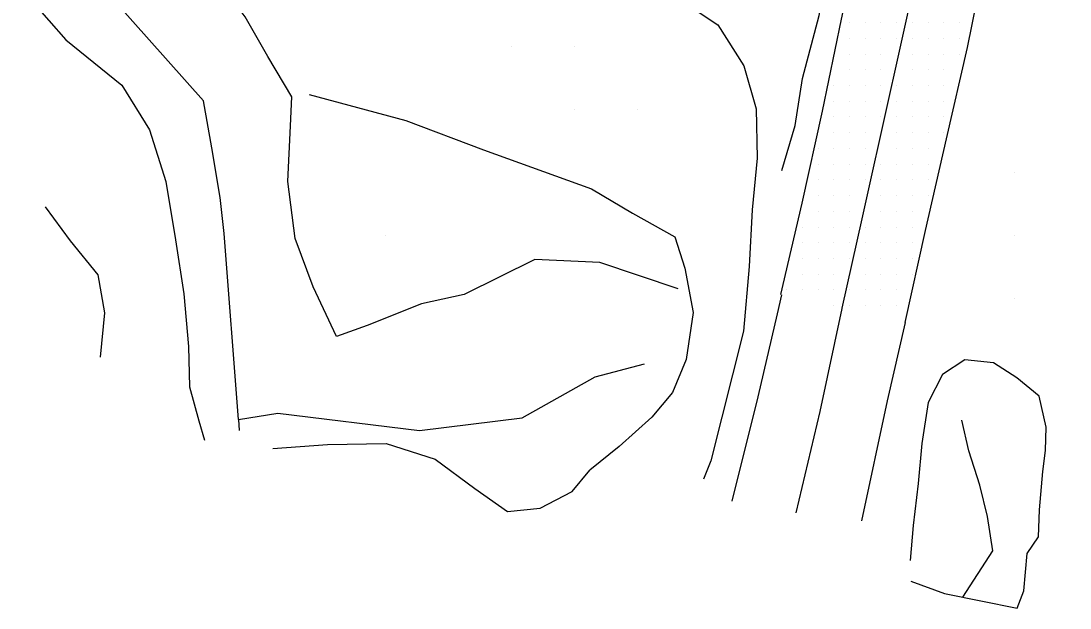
# Model space of a CAD drawing. Extents: x 1762120 to 1766775, y 709485 to 712965.
# Drawn here: x 1763866.9 to 1764033.8, y 710835.6 to 710929 of the extents above; entities that cross this region are included whole.
import ezdxf

# ---------------------------------------------------------------- set-up
doc = ezdxf.new("R2010")
doc.units = 0
for name, color, linetype in [('Exist DTM QL2 LIDAR Elevation Point', 7, 'Continuous'), ('Exist DTM Scan Elevation Point', 7, 'Continuous'), ('Exist Roads EOP', 7, 'Continuous'), ('Exist Roads EOT', 7, 'Continuous'), ('PH Exist DTM Breakline', 7, 'Continuous')]:
    doc.layers.add(name, color=color, linetype=linetype)

msp = doc.modelspace()

# ---------------------------------------------------------------- linework, layer by layer
at = {"layer": 'Exist DTM QL2 LIDAR Elevation Point'}
for p, q in [((1763944.98, 710924.95), (1763944.98, 710924.95)), ((1763954.98, 710924.95), (1763954.98, 710924.95)), ((1763954.98, 710914.95), (1763954.98, 710914.95)), ((1763964.98, 710914.95), (1763964.98, 710914.95)), ((1764024.99, 710904.95), (1764024.99, 710904.95)), ((1763924.97, 710894.95), (1763924.97, 710894.95)), ((1764024.99, 710894.95), (1764024.99, 710894.95)), ((1764024.99, 710884.95), (1764024.99, 710884.95))]:
    msp.add_line(p, q, dxfattribs=at)
at = {"layer": 'Exist DTM Scan Elevation Point'}
for p, q in [((1763998.75, 710928.75), (1763998.75, 710928.75)), ((1764001.25, 710928.75), (1764001.25, 710928.75)), ((1764003.75, 710928.75), (1764003.75, 710928.75)), ((1764006.25, 710928.75), (1764006.25, 710928.75)), ((1764008.75, 710928.75), (1764008.75, 710928.75)), ((1764011.25, 710928.75), (1764011.25, 710928.75)), ((1764013.75, 710928.75), (1764013.75, 710928.75)), ((1764016.25, 710928.75), (1764016.25, 710928.75)), ((1763998.75, 710926.25), (1763998.75, 710926.25)), ((1764001.25, 710926.25), (1764001.25, 710926.25)), ((1764003.75, 710926.25), (1764003.75, 710926.25)), ((1764006.25, 710926.25), (1764006.25, 710926.25)), ((1764008.75, 710926.25), (1764008.75, 710926.25)), ((1764011.25, 710926.25), (1764011.25, 710926.25)), ((1764013.75, 710926.25), (1764013.75, 710926.25)), ((1764016.25, 710926.25), (1764016.25, 710926.25)), ((1763998.75, 710923.75), (1763998.75, 710923.75)), ((1764001.25, 710923.75), (1764001.25, 710923.75)), ((1764003.75, 710923.75), (1764003.75, 710923.75)), ((1764008.75, 710923.75), (1764008.75, 710923.75)), ((1764011.25, 710923.75), (1764011.25, 710923.75)), ((1764013.75, 710923.75), (1764013.75, 710923.75)), ((1764016.25, 710923.75), (1764016.25, 710923.75)), ((1763998.75, 710921.25), (1763998.75, 710921.25)), ((1764001.25, 710921.25), (1764001.25, 710921.25)), ((1764003.75, 710921.25), (1764003.75, 710921.25)), ((1764008.75, 710921.25), (1764008.75, 710921.25)), ((1764011.25, 710921.25), (1764011.25, 710921.25)), ((1764013.75, 710921.25), (1764013.75, 710921.25)), ((1763996.25, 710918.75), (1763996.25, 710918.75)), ((1763998.75, 710918.75), (1763998.75, 710918.75)), ((1764001.25, 710918.75), (1764001.25, 710918.75)), ((1764003.75, 710918.75), (1764003.75, 710918.75)), ((1764006.25, 710918.75), (1764006.25, 710918.75)), ((1764008.75, 710918.75), (1764008.75, 710918.75)), ((1764011.25, 710918.75), (1764011.25, 710918.75)), ((1764013.75, 710918.75), (1764013.75, 710918.75)), ((1763996.25, 710916.25), (1763996.25, 710916.25)), ((1763998.75, 710916.25), (1763998.75, 710916.25)), ((1764001.25, 710916.25), (1764001.25, 710916.25)), ((1764003.75, 710916.25), (1764003.75, 710916.25)), ((1764006.25, 710916.25), (1764006.25, 710916.25)), ((1764008.75, 710916.25), (1764008.75, 710916.25)), ((1764011.25, 710916.25), (1764011.25, 710916.25)), ((1764013.75, 710916.25), (1764013.75, 710916.25)), ((1763996.25, 710913.75), (1763996.25, 710913.75)), ((1763998.75, 710913.75), (1763998.75, 710913.75)), ((1764001.25, 710913.75), (1764001.25, 710913.75)), ((1764003.75, 710913.75), (1764003.75, 710913.75)), ((1764006.25, 710913.75), (1764006.25, 710913.75)), ((1764008.75, 710913.75), (1764008.75, 710913.75)), ((1764011.25, 710913.75), (1764011.25, 710913.75)), ((1764013.75, 710913.75), (1764013.75, 710913.75)), ((1763996.25, 710911.25), (1763996.25, 710911.25)), ((1763998.75, 710911.25), (1763998.75, 710911.25)), ((1764001.25, 710911.25), (1764001.25, 710911.25)), ((1764006.25, 710911.25), (1764006.25, 710911.25)), ((1764008.75, 710911.25), (1764008.75, 710911.25)), ((1764011.25, 710911.25), (1764011.25, 710911.25)), ((1764013.75, 710911.25), (1764013.75, 710911.25)), ((1763993.75, 710908.75), (1763993.75, 710908.75)), ((1763996.25, 710908.75), (1763996.25, 710908.75)), ((1763998.75, 710908.75), (1763998.75, 710908.75)), ((1764001.25, 710908.75), (1764001.25, 710908.75)), ((1764006.25, 710908.75), (1764006.25, 710908.75)), ((1764008.75, 710908.75), (1764008.75, 710908.75)), ((1764011.25, 710908.75), (1764011.25, 710908.75)), ((1763993.75, 710906.25), (1763993.75, 710906.25)), ((1763996.25, 710906.25), (1763996.25, 710906.25)), ((1763998.75, 710906.25), (1763998.75, 710906.25)), ((1764001.25, 710906.25), (1764001.25, 710906.25)), ((1764003.75, 710906.25), (1764003.75, 710906.25)), ((1764006.25, 710906.25), (1764006.25, 710906.25)), ((1764008.75, 710906.25), (1764008.75, 710906.25)), ((1764011.25, 710906.25), (1764011.25, 710906.25)), ((1763993.75, 710903.75), (1763993.75, 710903.75)), ((1763996.25, 710903.75), (1763996.25, 710903.75)), ((1763998.75, 710903.75), (1763998.75, 710903.75)), ((1764001.25, 710903.75), (1764001.25, 710903.75)), ((1764003.75, 710903.75), (1764003.75, 710903.75)), ((1764006.25, 710903.75), (1764006.25, 710903.75)), ((1764008.75, 710903.75), (1764008.75, 710903.75)), ((1764011.25, 710903.75), (1764011.25, 710903.75)), ((1763993.75, 710901.25), (1763993.75, 710901.25)), ((1763996.25, 710901.25), (1763996.25, 710901.25)), ((1763998.75, 710901.25), (1763998.75, 710901.25)), ((1764003.75, 710901.25), (1764003.75, 710901.25)), ((1764006.25, 710901.25), (1764006.25, 710901.25)), ((1764008.75, 710901.25), (1764008.75, 710901.25)), ((1764011.25, 710901.25), (1764011.25, 710901.25)), ((1763993.75, 710898.75), (1763993.75, 710898.75)), ((1763996.25, 710898.75), (1763996.25, 710898.75)), ((1763998.75, 710898.75), (1763998.75, 710898.75)), ((1764003.75, 710898.75), (1764003.75, 710898.75)), ((1764006.25, 710898.75), (1764006.25, 710898.75)), ((1764008.75, 710898.75), (1764008.75, 710898.75)), ((1763991.25, 710896.25), (1763991.25, 710896.25)), ((1763993.75, 710896.25), (1763993.75, 710896.25)), ((1763996.25, 710896.25), (1763996.25, 710896.25)), ((1763998.75, 710896.25), (1763998.75, 710896.25)), ((1764001.25, 710896.25), (1764001.25, 710896.25)), ((1764003.75, 710896.25), (1764003.75, 710896.25)), ((1764006.25, 710896.25), (1764006.25, 710896.25)), ((1764008.75, 710896.25), (1764008.75, 710896.25)), ((1763991.25, 710893.75), (1763991.25, 710893.75)), ((1763993.75, 710893.75), (1763993.75, 710893.75)), ((1763996.25, 710893.75), (1763996.25, 710893.75)), ((1763998.75, 710893.75), (1763998.75, 710893.75)), ((1764001.25, 710893.75), (1764001.25, 710893.75)), ((1764003.75, 710893.75), (1764003.75, 710893.75)), ((1764006.25, 710893.75), (1764006.25, 710893.75)), ((1764008.75, 710893.75), (1764008.75, 710893.75)), ((1763991.25, 710891.25), (1763991.25, 710891.25)), ((1763993.75, 710891.25), (1763993.75, 710891.25)), ((1763996.25, 710891.25), (1763996.25, 710891.25)), ((1763998.75, 710891.25), (1763998.75, 710891.25)), ((1764001.25, 710891.25), (1764001.25, 710891.25)), ((1764003.75, 710891.25), (1764003.75, 710891.25)), ((1764006.25, 710891.25), (1764006.25, 710891.25)), ((1764008.75, 710891.25), (1764008.75, 710891.25)), ((1763991.25, 710888.75), (1763991.25, 710888.75)), ((1763993.75, 710888.75), (1763993.75, 710888.75)), ((1763996.25, 710888.75), (1763996.25, 710888.75)), ((1764001.25, 710888.75), (1764001.25, 710888.75)), ((1764003.75, 710888.75), (1764003.75, 710888.75)), ((1764006.25, 710888.75), (1764006.25, 710888.75)), ((1764008.75, 710888.75), (1764008.75, 710888.75)), ((1763988.75, 710886.25), (1763988.75, 710886.25)), ((1763991.25, 710886.25), (1763991.25, 710886.25)), ((1763993.75, 710886.25), (1763993.75, 710886.25)), ((1763996.25, 710886.25), (1763996.25, 710886.25)), ((1763998.75, 710886.25), (1763998.75, 710886.25)), ((1764001.25, 710886.25), (1764001.25, 710886.25)), ((1764003.75, 710886.25), (1764003.75, 710886.25)), ((1764006.25, 710886.25), (1764006.25, 710886.25)), ((1763996.25, 710883.75), (1763996.25, 710883.75)), ((1763998.75, 710883.75), (1763998.75, 710883.75)), ((1764001.25, 710883.75), (1764001.25, 710883.75)), ((1764003.75, 710883.75), (1764003.75, 710883.75)), ((1764006.25, 710883.75), (1764006.25, 710883.75))]:
    msp.add_line(p, q, dxfattribs=at)
at = {"layer": 'Exist Roads EOP'}
for points in [[(1763987.81, 710885.49), (1763991.21, 710900.06), (1763994.45, 710914.65), (1763997.47, 710929.3), (1764000.63, 710943.91), (1764003.96, 710958.48), (1764004.95, 710964.24), (1764003.36, 710966.93), (1764004.09, 710973.15), (1764005.48, 710978.61), (1764007.24, 710979.58), (1764008.66, 710983.18), (1764011.91, 710998.49), (1764014.78, 711013.13), (1764017.43, 711025.05), (1764015, 711027.34), (1764015.6, 711031.9), (1764017.08, 711038.34), (1764018.7, 711041.58), (1764020.43, 711043.43), (1764024.14, 711055.44), (1764028.2, 711069.86), (1764030.87, 711081.8), (1764034.12, 711096.41)], [(1764007.59, 710881.06), (1764010.84, 710895.67), (1764014.16, 710910.25), (1764017.55, 710924.82), (1764020.51, 710939.48), (1764023.65, 710954.08), (1764026.7, 710968.69), (1764029.66, 710983.32), (1764032.7, 710997.92), (1764035.33, 711010.03)]]:
    msp.add_lwpolyline(points, dxfattribs=at)
at = {"layer": 'Exist Roads EOT'}
msp.add_lwpolyline([(1763997.58, 710883.33), (1764000.77, 710897.55), (1764001.71, 710901.86), (1764009.51, 710936.87), (1764014.18, 710958.17), (1764019.32, 710981.83), (1764024.69, 711007), (1764029.67, 711030.35), (1764034.86, 711054.36), (1764038.87, 711073.08), (1764045.09, 711101.22), (1764048.99, 711118.43), (1764053.91, 711140.28)], dxfattribs=at)
at = {"layer": 'PH Exist DTM Breakline'}
msp.add_line((1763901.55, 710865.64), (1763901.65, 710863.89), dxfattribs=at)
for points in [[(1763869.22, 710983.15), (1763868.75, 710973.92), (1763868.64, 710964.47), (1763868.69, 710954.84), (1763868.32, 710945.55), (1763866.94, 710938.11), (1763868.69, 710932.17), (1763874.07, 710926.04), (1763883, 710918.82), (1763887.41, 710911.71), (1763890, 710903.5), (1763891.5, 710894.2), (1763892.86, 710885.63), (1763893.61, 710877.22), (1763893.77, 710870.8), (1763895.24, 710865.4), (1763896.13, 710862.35)], [(1763901.55, 710865.64), (1763899.24, 710895.22), (1763898.61, 710900.92), (1763897.28, 710908.84), (1763895.97, 710916.34), (1763878.67, 710935.8), (1763877.23, 710941.4), (1763877.21, 710981.05)], [(1763971.51, 710886.42), (1763959.04, 710890.6), (1763948.71, 710891.09), (1763937.43, 710885.52), (1763930.64, 710884.02), (1763922.03, 710880.56), (1763917.15, 710878.85), (1763913.4, 710886.73), (1763910.56, 710894.41), (1763909.38, 710903.47), (1763909.81, 710912.33), (1763910.01, 710916.95), (1763906.21, 710923.38), (1763902.6, 710929.68), (1763899.59, 710933.75), (1763893.06, 710937.97), (1763889.71, 710943.44), (1763888.34, 710949.26), (1763887.41, 710956.42), (1763887.05, 710964.75), (1763887.25, 710971.84), (1763887.34, 710978.59)], [(1763988, 710905.26), (1763990.09, 710912.37), (1763991.29, 710919.85), (1763993.94, 710929.88), (1763996.44, 710942.3), (1763998.47, 710953.76), (1763999.45, 710966.12)], [(1763944.8, 710944.95), (1763956.53, 710936.98), (1763969.75, 710933.81), (1763977.83, 710928.4), (1763981.94, 710921.87), (1763983.92, 710915.05), (1763984.08, 710907.18), (1763983.27, 710898.98), (1763982.79, 710889.99), (1763981.91, 710879.66), (1763976.69, 710859.04), (1763975.52, 710856.16)], [(1763912.81, 710917.34), (1763928.17, 710913.19), (1763940.51, 710908.5), (1763957.71, 710902.31), (1763964.22, 710898.45), (1763970.99, 710894.69), (1763972.53, 710889.71), (1763973.9, 710882.63), (1763972.76, 710875.18), (1763970.59, 710869.91), (1763967.28, 710866), (1763962.11, 710861.33), (1763957.44, 710857.56)], [(1763870.79, 710899.47), (1763874.77, 710894.06), (1763879.18, 710888.62), (1763880.24, 710882.6), (1763879.56, 710875.57)], [(1763987.92, 710885.46), (1763987.26, 710882.45), (1763984.19, 710869.26), (1763980.05, 710852.64)], [(1763997.52, 710883.31), (1763994.03, 710866.9), (1763990.24, 710850.79)], [(1764000.73, 710849.52), (1764004.82, 710868.62), (1764007.64, 710881.04)], [(1764008.49, 710839.94), (1764013.86, 710837.93), (1764025.45, 710835.64), (1764026.48, 710838.38), (1764027.04, 710844.32), (1764028.81, 710846.98), (1764029, 710851.25), (1764029.51, 710857.36), (1764029.91, 710860.68), (1764030.04, 710864.43), (1764028.91, 710869.34), (1764025.35, 710872.25), (1764021.67, 710874.66), (1764017.09, 710875.1), (1764013.55, 710872.77), (1764011.29, 710868.34), (1764010.24, 710861.79), (1764009.7, 710855.43), (1764008.88, 710848.79), (1764008.4, 710843.2)], [(1763901.55, 710865.64), (1763907.79, 710866.66), (1763930.32, 710863.87), (1763946.67, 710865.89), (1763958.3, 710872.41), (1763966.16, 710874.47)], [(1764016.81, 710837.39), (1764021.58, 710844.72), (1764020.73, 710850.22), (1764019.47, 710855.21), (1764017.76, 710860.62), (1764016.6, 710865.51)], [(1763907, 710861.02), (1763915.72, 710861.65), (1763925.02, 710861.79), (1763932.86, 710859.32), (1763939.12, 710854.66), (1763944.36, 710851.01), (1763949.53, 710851.55), (1763954.63, 710854.16), (1763957.44, 710857.56)]]:
    msp.add_lwpolyline(points, dxfattribs=at)

doc.saveas('drawing.dxf')
